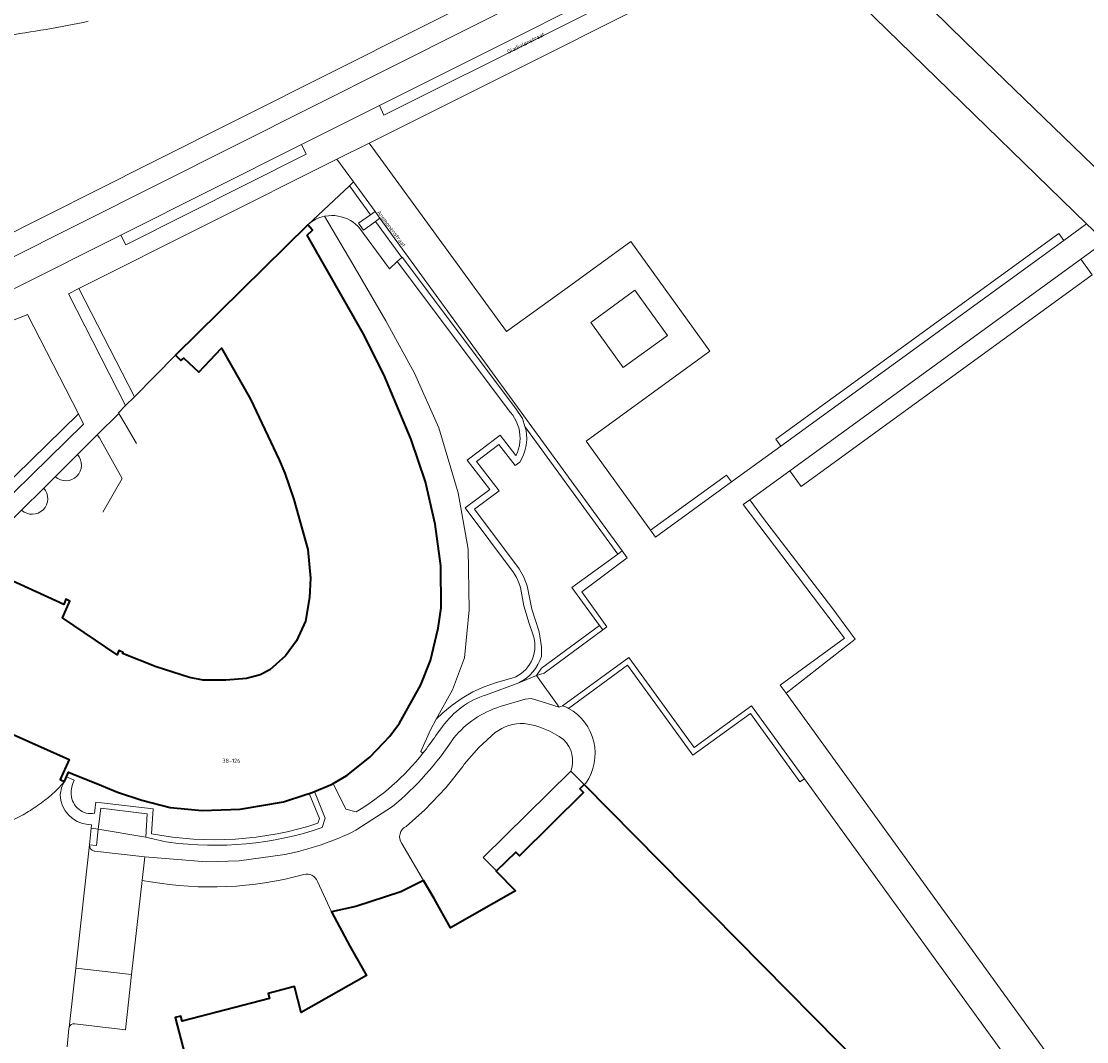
# Model space of a CAD drawing. Header units: metres. Extents: x 197700 to 204338, y 317132 to 325229.
# Tile 272 of 656: x 200083 to 200179, y 319335 to 319427. Entities that reach past the tile are written whole.
import ezdxf
from ezdxf.enums import TextEntityAlignment as Align

# ---------------------------------------------------------------- set-up
doc = ezdxf.new("R2010")
doc.units = ezdxf.units.M
for name, color, linetype, lineweight in [('B-WE-GR-BEPLANTING_CULTUUR_HEESTERS-GV', 90, 'Continuous', 18), ('B-WE-GR-BEPLANTING_CULTUUR_VASTE PLANTENVAK-GV', 90, 'Continuous', 18), ('B-WE-IE-TERREINAFSCHEIDING_KUNSTMATIG_MUUR-G', 90, 'IE-TERREINAFSCHEIDING-KUNSTMATIG-DICHT', 18), ('B-WE-OG-BEBOUWING-GV', 7, 'Continuous', 35), ('B-WE-OG-BEBOUWING-T18', 10, 'Continuous', 18), ('B-WE-OG-TERREIN_CULTUURSCHEIDING-GV', 7, 'Continuous', 18), ('B-WE-OG-TERREIN_ERF-GV', 7, 'Continuous', 18), ('B-WE-OG-TOPOGRAFIE-T18', 10, 'Continuous', 18), ('B-WE-VH-VERHARDING_BETONSTRAATSTEEN-GV', 252, 'Continuous', 18), ('B-WE-VH-VERHARDING_HALFVERHARDING_GRIND-GV', 252, 'Continuous', 18), ('B-WE-VH-VERHARDING_OPEN-GV', 252, 'Continuous', 18), ('B-WE-VH-VERHARDING_STRAATBAKSTEEN-GV', 252, 'Continuous', 18), ('B-WE-VH-VERHARDING_TEGEL-GV', 252, 'Continuous', 18)]:
    doc.layers.add(name, color=color, linetype=linetype, lineweight=lineweight)
doc.styles.add('NLCS-ISO-M200-T18', font='NLCS-ISO.ttf', dxfattribs={"height": 0.36})
doc.linetypes.add('IE-TERREINAFSCHEIDING-KUNSTMATIG-DICHT', pattern='A,8,-1,[82,NLCS.SHX,S=0.75,R=90,X=0,Y=0],-1', length=10)

msp = doc.modelspace()

# ---------------------------------------------------------------- linework, layer by layer
at = {"layer": 'B-WE-GR-BEPLANTING_CULTUUR_HEESTERS-GV'}
for points in [[(200115.044, 319419.711), (200115.46, 319418.854), (200145.124, 319433.681), (200144.686, 319434.561)], [(200091.766, 319408.029), (200092.206, 319407.164), (200108.463, 319415.322), (200108.04, 319416.203)], [(200114.668, 319410.159), (200112.724, 319412.827), (200112.356, 319412.484), (200114.257, 319409.874)], [(200136.924, 319379.614), (200115.1, 319409.566), (200114.694, 319409.275), (200117.063, 319406.022), (200117.109, 319406.064), (200127.319, 319392.456), (200127.929, 319391.52), (200128.154, 319390.801), (200136.519, 319379.32)], [(200150.757, 319389.662), (200151.204, 319389.048), (200176.706, 319407.571), (200176.26, 319408.185)], [(200153.042, 319385.423), (200179.273, 319404.476), (200178.245, 319405.891), (200152.018, 319386.833)], [(200092.191, 319392.704), (200092.977, 319393.495), (200087.985, 319403.228), (200087.037, 319402.752)], [(200146.762, 319385.821), (200146.316, 319386.436), (200139.48, 319381.471), (200139.926, 319380.856)], [(200151.695, 319366.798), (200157.912, 319371.672), (200155.796, 319374.519), (200149.642, 319382.543), (200148.413, 319384.214), (200147.828, 319383.789), (200156.934, 319371.741), (200151.16, 319367.536)], [(200133.275, 319375.929), (200137.131, 319378.821), (200137.371, 319379.001), (200136.924, 319379.614), (200136.519, 319379.32), (200132.398, 319376.327), (200134.888, 319372.9), (200135.182, 319372.496), (200135.54, 319372.76)], [(200129.196, 319368.382), (200129.893, 319368.592), (200135.182, 319372.496), (200134.888, 319372.9), (200129.666, 319369.046)]]:
    msp.add_lwpolyline(points, close=True, dxfattribs=at)
for points in [[(200077.074, 319379.957), (200077.41, 319380.285), (200088.408, 319391.034), (200087.935, 319391.956), (200076.599, 319380.876), (200077.086, 319380.391)], [(200132.082, 319365.434), (200137.404, 319369.324), (200143.29, 319361.225), (200148.471, 319364.96), (200152.918, 319358.823), (200153.336, 319359.098), (200148.583, 319365.657), (200143.402, 319361.922), (200137.514, 319370.023), (200131.549, 319365.664)], [(200131.549, 319365.664), (200131.814, 319365.57)]]:
    msp.add_lwpolyline(points, dxfattribs=at)
msp.add_lwpolyline([(200131.814, 319365.57, -0.01488), (200132.082, 319365.434)], format="xyb", dxfattribs=at)
at = {"layer": 'B-WE-GR-BEPLANTING_CULTUUR_VASTE PLANTENVAK-GV'}
msp.add_lwpolyline([(200134.084, 319400.183), (200137.007, 319396.113), (200140.995, 319398.996), (200138.048, 319403.076)], close=True, dxfattribs=at)
at = {"layer": 'B-WE-IE-TERREINAFSCHEIDING_KUNSTMATIG_MUUR-G'}
for points in [[(200092.977, 319393.495), (200096.689, 319397.228)], [(200092.191, 319392.704), (200092.977, 319393.495)], [(200091.57, 319391.991), (200091.537, 319392.047), (200092.191, 319392.704)], [(200092.105, 319391.077), (200091.57, 319391.991)], [(200093.17, 319389.27), (200092.105, 319391.077)], [(200089.631, 319390.06), (200089.823, 319389.805)], [(200089.823, 319389.805), (200091.89, 319386.126), (200090.122, 319383.106)], [(200132.291, 319359.792), (200124.411, 319352.018), (200125.608, 319350.812)]]:
    msp.add_lwpolyline(points, dxfattribs=at)
for points in [[(200085.846, 319386.291, 0.944588), (200087.853, 319388.29)], [(200082.818, 319383.277, 0.953705), (200084.809, 319385.26)]]:
    msp.add_lwpolyline(points, format="xyb", dxfattribs=at)
at = {"layer": 'B-WE-OG-BEBOUWING-GV'}
for points in [[(200081.788, 319363.211), (200087.105, 319360.826), (200086.285, 319359.024), (200086.472, 319358.938), (200086.554, 319358.9), (200086.676, 319358.844), (200086.867, 319359.267), (200087.057, 319359.689), (200087.395, 319359.552), (200090.002, 319358.499), (200091.466, 319357.884), (200093.638, 319357.159), (200096.2, 319356.502), (200099.095, 319356.231), (200102.508, 319356.371), (200106.421, 319357.019), (200108.421, 319357.67), (200108.723, 319357.769), (200108.994, 319357.857), (200109.193, 319357.941), (200110.781, 319358.61), (200110.872, 319358.663), (200112.126, 319359.402), (200114.181, 319361.049), (200115.976, 319362.938), (200116.847, 319364.103), (200118.794, 319367.556), (200119.651, 319369.747), (200120.356, 319372.668), (200120.614, 319374.488), (200120.578, 319378.254), (200120.064, 319382.014), (200119.207, 319385.831), (200117.901, 319389.643), (200115.453, 319395.507), (200113.555, 319399.243), (200108.538, 319408.036), (200109.009, 319408.497), (200108.601, 319408.984), (200096.689, 319397.228), (200097.154, 319396.744), (200097.438, 319396.968), (200098.774, 319395.702), (200100.838, 319397.878), (200103.441, 319393.287), (200106.029, 319387.796), (200106.524, 319386.611), (200107.345, 319384.242), (200108.599, 319379.736), (200108.839, 319377.147), (200108.744, 319375.422), (200108.388, 319373.27), (200107.578, 319371.516), (200106.586, 319370.175), (200105.186, 319368.912), (200104.297, 319368.454), (200103.079, 319368.134), (200101.228, 319367.976), (200099.178, 319367.976), (200097.948, 319368.217), (200094.95, 319369.187), (200091.893, 319370.386), (200091.965, 319370.47), (200091.578, 319370.635), (200091.421, 319370.267), (200086.49, 319373.573), (200087.17, 319375.098), (200086.815, 319375.257), (200086.623, 319374.793), (200078.395, 319378.551)], [(200133.493, 319358.574), (200133.106, 319358.2), (200133.443, 319357.86), (200127.671, 319352.151), (200127.335, 319352.494), (200125.57, 319350.769), (200127.303, 319348.995), (200121.467, 319345.668), (200119.971, 319348.314), (200119.018, 319349.934), (200116.993, 319348.926), (200112.941, 319347.6), (200110.746, 319347.101), (200112.389, 319344.028), (200113.881, 319341.39), (200108.007, 319338.04), (200107.396, 319340.391), (200105.019, 319339.773), (200105.137, 319339.319), (200097.283, 319337.267), (200097.17, 319337.723), (200096.645, 319337.593), (200109.881, 319287.008)], [(200143.719, 319332.404), (200162.33, 319313.555), (200164.069, 319315.281), (200163.73, 319315.621), (200169.522, 319321.342), (200169.853, 319320.995), (200170.24, 319321.363), (200133.493, 319358.574)]]:
    msp.add_lwpolyline(points, dxfattribs=at)
at = {"layer": 'B-WE-OG-TERREIN_CULTUURSCHEIDING-GV'}
for points in [[(200228.529, 319474.881), (200210.717, 319465.285), (200208.659, 319464.163), (200192.824, 319455.7), (200192.34, 319455.433), (200155.862, 319437.191), (200167.811, 319425.452), (200185.543, 319408.351)], [(200047.675, 319394.509), (200047.762, 319394.295), (200048.297, 319392.825), (200081.055, 319405.567), (200144.099, 319437.235), (200145.733, 319438.056), (200146.491, 319438.419)], [(200141.331, 319438.083), (200126.727, 319430.747), (200094.497, 319414.557), (200080.242, 319407.397), (200049.512, 319395.444)], [(200049.512, 319395.444), (200080.242, 319407.397), (200094.497, 319414.557), (200126.727, 319430.747), (200141.331, 319438.083)], [(200181.553, 319406.42), (200180.423, 319407.474), (200178.245, 319405.891), (200179.273, 319404.476), (200153.042, 319385.423), (200152.018, 319386.833), (200148.413, 319384.214), (200149.642, 319382.543), (200155.796, 319374.519), (200157.912, 319371.672), (200151.695, 319366.798), (200185.901, 319319.597), (200218.032, 319337.86), (200213.479, 319345.87), (200222.347, 319350.91), (200225.015, 319346.216), (200217.278, 319341.818), (200219.162, 319338.503), (200276.702, 319371.209)], [(200073.923, 319383.541), (200076.599, 319380.876), (200087.935, 319391.956), (200083.346, 319400.896), (200083.231, 319400.841), (200051.034, 319388.246), (200056.354, 319373.791), (200069.185, 319386.472), (200072.417, 319383.208)]]:
    msp.add_lwpolyline(points, dxfattribs=at)
for points in [[(200151.877, 319435.236), (200114.13, 319416.32), (200126.498, 319399.375), (200131.955, 319403.308), (200137.689, 319407.455), (200144.827, 319397.591), (200133.682, 319389.477), (200139.48, 319381.471), (200146.316, 319386.436), (200146.762, 319385.821), (200151.204, 319389.048), (200150.757, 319389.662), (200176.26, 319408.185), (200176.706, 319407.571), (200178.737, 319409.046), (200164.133, 319423.286)], [(200096.689, 319397.228), (200108.601, 319408.984), (200112.356, 319412.484), (200112.724, 319412.827), (200111.221, 319414.89), (200087.985, 319403.228), (200092.977, 319393.495)]]:
    msp.add_lwpolyline(points, close=True, dxfattribs=at)
for points in [[(200081.22, 319425.985, 0.018293), (200088.827, 319427.293)], [(200088.827, 319427.293, -0.018293), (200081.22, 319425.985)]]:
    msp.add_lwpolyline(points, format="xyb", dxfattribs=at)
at = {"layer": 'B-WE-OG-TERREIN_ERF-GV'}
for points in [[(200110.113, 319409.739), (200110.164, 319409.752), (200110.455, 319409.794), (200110.748, 319409.809), (200111.042, 319409.799), (200111.333, 319409.762), (200111.62, 319409.7), (200111.9, 319409.612), (200112.172, 319409.499), (200112.432, 319409.363), (200112.679, 319409.204), (200112.91, 319409.023), (200113.125, 319408.823), (200113.186, 319408.759), (200115.965, 319405.021), (200116.664, 319405.658), (200117.063, 319406.022), (200114.694, 319409.275), (200113.617, 319408.504), (200113.164, 319409.116), (200114.257, 319409.874), (200112.356, 319412.484), (200108.601, 319408.984), (200108.829, 319409.169), (200109.073, 319409.332), (200109.331, 319409.473), (200109.6, 319409.591), (200109.879, 319409.684)], [(200110.113, 319409.739), (200112.663, 319405.421), (200115.62, 319400.335), (200118.215, 319395.612), (200120.395, 319390.682), (200122.149, 319384.839), (200123.031, 319379.753), (200123.135, 319374.303), (200122.72, 319369.996), (200121.63, 319367.089), (200120.177, 319364.449), (200120.764, 319365.026), (200121.61, 319365.735), (200122.516, 319366.365), (200123.474, 319366.912), (200124.478, 319367.372), (200125.518, 319367.739), (200127.289, 319368.242), (200127.347, 319368.271), (200127.59, 319368.409), (200127.821, 319368.568), (200128.036, 319368.747), (200128.234, 319368.945), (200128.414, 319369.16), (200128.574, 319369.39), (200128.713, 319369.633), (200128.83, 319369.888), (200128.923, 319370.152), (200128.929, 319370.172), (200128.996, 319370.444), (200129.039, 319370.72), (200129.057, 319371), (200129.05, 319371.28), (200129.018, 319371.558), (200128.962, 319371.833), (200128.881, 319372.101), (200128.533, 319373.061), (200128.074, 319374.678), (200127.762, 319376.33), (200127.709, 319376.498), (200127.555, 319376.9), (200127.365, 319377.287), (200127.142, 319377.655), (200122.782, 319383.494), (200124.996, 319385.132), (200122.943, 319387.781), (200125.923, 319390.038), (200127.338, 319388.188), (200127.358, 319388.227), (200127.484, 319388.513), (200127.583, 319388.809), (200127.656, 319389.112), (200127.702, 319389.421), (200127.72, 319389.732), (200127.71, 319390.044), (200127.672, 319390.354), (200127.665, 319390.394), (200127.596, 319390.698), (200127.5, 319390.995), (200127.378, 319391.282), (200127.231, 319391.557), (200127.06, 319391.818), (200126.866, 319392.063), (200116.664, 319405.658), (200115.965, 319405.021), (200113.186, 319408.759), (200113.125, 319408.823), (200112.91, 319409.023), (200112.679, 319409.204), (200112.432, 319409.363), (200112.172, 319409.499), (200111.9, 319409.612), (200111.62, 319409.7), (200111.333, 319409.762), (200111.042, 319409.799), (200110.748, 319409.809), (200110.455, 319409.794), (200110.164, 319409.752)]]:
    msp.add_lwpolyline(points, close=True, dxfattribs=at)
for points in [[(200120.177, 319364.449), (200121.63, 319367.089), (200122.72, 319369.996), (200123.135, 319374.303), (200123.031, 319379.753), (200122.149, 319384.839), (200120.395, 319390.682), (200118.215, 319395.612), (200115.62, 319400.335), (200112.663, 319405.421), (200110.113, 319409.739), (200109.879, 319409.684), (200109.6, 319409.591), (200109.331, 319409.473), (200109.073, 319409.332), (200108.829, 319409.169), (200108.601, 319408.984), (200109.009, 319408.497), (200108.538, 319408.036), (200113.555, 319399.243), (200115.453, 319395.507), (200117.901, 319389.643), (200119.207, 319385.831), (200120.064, 319382.014), (200120.578, 319378.254), (200120.614, 319374.488), (200120.356, 319372.668), (200119.651, 319369.747), (200118.794, 319367.556), (200116.847, 319364.103), (200115.976, 319362.938), (200114.181, 319361.049), (200112.126, 319359.402), (200110.872, 319358.663), (200112.015, 319356.346), (200112.966, 319356.107)], [(200128.263, 319390.454), (200128.154, 319390.801), (200127.929, 319391.52), (200127.319, 319392.456), (200117.109, 319406.064), (200117.063, 319406.022), (200116.664, 319405.658), (200126.866, 319392.063), (200127.06, 319391.818), (200127.231, 319391.557), (200127.378, 319391.282), (200127.5, 319390.995), (200127.596, 319390.698), (200127.665, 319390.394), (200127.672, 319390.354), (200127.71, 319390.044), (200127.72, 319389.732), (200127.702, 319389.421), (200127.656, 319389.112), (200127.583, 319388.809), (200127.484, 319388.513), (200127.358, 319388.227), (200127.338, 319388.188), (200125.923, 319390.038), (200122.943, 319387.781), (200124.996, 319385.132), (200122.782, 319383.494), (200127.142, 319377.655), (200127.365, 319377.287), (200127.555, 319376.9), (200127.709, 319376.498), (200127.762, 319376.33), (200128.074, 319374.678), (200128.533, 319373.061), (200128.881, 319372.101), (200128.962, 319371.833), (200129.018, 319371.558), (200129.05, 319371.28), (200129.057, 319371), (200129.039, 319370.72), (200128.996, 319370.444), (200128.929, 319370.172), (200128.923, 319370.152), (200128.83, 319369.888), (200128.713, 319369.633), (200128.574, 319369.39), (200128.414, 319369.16), (200128.234, 319368.945), (200128.036, 319368.747), (200127.821, 319368.568), (200127.59, 319368.409), (200127.347, 319368.271), (200127.289, 319368.242), (200125.518, 319367.739), (200124.478, 319367.372), (200123.474, 319366.912), (200122.516, 319366.365), (200121.61, 319365.735), (200120.764, 319365.026), (200120.177, 319364.449), (200119.658, 319363.508), (200118.795, 319361.546), (200118.975, 319361.403)], [(200078.395, 319378.551), (200086.623, 319374.793), (200086.815, 319375.257), (200087.17, 319375.098), (200086.49, 319373.573), (200091.421, 319370.267), (200091.578, 319370.635), (200091.965, 319370.47), (200091.893, 319370.386), (200094.95, 319369.187), (200097.948, 319368.217), (200099.178, 319367.976), (200101.228, 319367.976), (200103.079, 319368.134), (200104.297, 319368.454), (200105.186, 319368.912), (200106.586, 319370.175), (200107.578, 319371.516), (200108.388, 319373.27), (200108.744, 319375.422), (200108.839, 319377.147), (200108.599, 319379.736), (200107.345, 319384.242), (200106.524, 319386.611), (200106.029, 319387.796), (200103.441, 319393.287), (200100.838, 319397.878), (200098.774, 319395.702), (200097.438, 319396.968), (200097.154, 319396.744), (200096.689, 319397.228), (200092.977, 319393.495), (200092.191, 319392.704), (200091.537, 319392.047), (200091.57, 319391.991), (200089.631, 319390.06), (200087.853, 319388.29), (200085.846, 319386.291), (200084.809, 319385.26), (200082.818, 319383.277), (200081.771, 319382.235)], [(200127.622, 319367.736), (200129.196, 319368.382), (200129.666, 319369.046), (200134.888, 319372.9), (200132.398, 319376.327), (200136.519, 319379.32), (200128.154, 319390.801), (200128.263, 319390.454)], [(200127.694, 319387.601), (200127.265, 319387.296), (200125.809, 319389.199), (200123.789, 319387.669), (200125.846, 319385.014), (200123.623, 319383.37), (200127.629, 319378.006), (200128.05, 319377.259), (200128.35, 319376.456), (200128.774, 319374.351), (200129.443, 319372.311), (200129.657, 319370.959), (200129.64, 319370.11)], [(200129.64, 319370.11), (200129.657, 319370.959), (200129.443, 319372.311), (200128.774, 319374.351), (200128.35, 319376.456), (200128.05, 319377.259), (200127.629, 319378.006), (200123.623, 319383.37), (200125.846, 319385.014), (200123.789, 319387.669), (200125.809, 319389.199), (200127.265, 319387.296), (200127.694, 319387.601)], [(200144.843, 319318.126), (200148.046, 319321.235), (200158.097, 319311.022), (200158.25, 319311.15), (200159.606, 319309.78), (200180.487, 319321.632), (200153.336, 319359.098), (200152.918, 319358.823), (200148.471, 319364.96), (200143.29, 319361.225), (200137.404, 319369.324), (200132.082, 319365.434)], [(200124.685, 319366.661), (200127.622, 319367.736)], [(200131.814, 319365.57), (200131.549, 319365.664), (200131.243, 319365.552), (200129.23, 319366.18), (200128.719, 319366.318), (200128.193, 319366.263), (200125.918, 319365.591)], [(200118.975, 319361.403), (200118.795, 319361.546), (200119.658, 319363.508), (200120.177, 319364.449)], [(200120.136, 319362.999), (200120.735, 319363.791)], [(200086.554, 319358.9), (200086.472, 319358.938), (200086.285, 319359.024), (200087.105, 319360.826), (200081.788, 319363.211), (200077.758, 319354.309)], [(200125.481, 319363.253), (200124.009, 319361.898), (200122.685, 319360.398), (200122.553, 319360.195), (200121.033, 319358.278), (200119.14, 319356.312), (200118.316, 319355.559), (200117.471, 319354.812)], [(200117.471, 319354.812), (200118.316, 319355.559), (200119.14, 319356.312), (200121.033, 319358.278), (200122.553, 319360.195), (200122.685, 319360.398), (200124.009, 319361.898), (200125.481, 319363.253)], [(200108.421, 319357.67), (200106.421, 319357.019), (200102.508, 319356.371), (200099.095, 319356.231), (200096.2, 319356.502), (200093.638, 319357.159), (200091.466, 319357.884), (200090.002, 319358.499), (200087.395, 319359.552), (200087.057, 319359.689), (200086.867, 319359.267), (200087.548, 319358.965)], [(200117.072, 319353.269), (200119.018, 319349.934), (200119.971, 319348.314), (200121.467, 319345.668), (200127.303, 319348.995), (200125.57, 319350.769), (200127.335, 319352.494), (200127.671, 319352.151), (200133.443, 319357.86), (200133.106, 319358.2), (200133.493, 319358.574), (200132.291, 319359.792)], [(200132.291, 319359.792), (200133.493, 319358.574), (200133.644, 319358.709)], [(200086.676, 319358.844), (200086.554, 319358.9)], [(200087.548, 319358.965), (200086.867, 319359.267), (200086.676, 319358.844)], [(200109.504, 319355.086), (200109.639, 319355.527), (200108.723, 319357.769), (200108.421, 319357.67)], [(200109.906, 319354.693), (200110.169, 319355.551), (200109.193, 319357.941), (200108.994, 319357.857), (200108.723, 319357.769), (200109.639, 319355.527), (200109.504, 319355.086)], [(200133.644, 319358.709), (200133.493, 319358.574), (200170.24, 319321.363), (200169.853, 319320.995), (200169.522, 319321.342), (200163.73, 319315.621), (200164.069, 319315.281), (200162.33, 319313.555), (200143.719, 319332.404)], [(200089.394, 319355.983), (200089.456, 319356.493), (200089.516, 319356.989), (200090.01, 319356.93), (200094.656, 319356.39), (200094.524, 319354.137)], [(200094.524, 319354.137), (200094.656, 319356.39), (200090.01, 319356.93), (200089.516, 319356.989), (200089.456, 319356.493), (200089.394, 319355.983)], [(200088.809, 319354.969), (200089.115, 319354.944), (200089.084, 319354.637), (200089.726, 319354.563), (200089.952, 319356.433), (200094.129, 319355.948), (200094.006, 319353.85)], [(200116.216, 319356.585), (200112.932, 319354.455)], [(200109.479, 319349.86), (200110.746, 319347.101), (200112.941, 319347.6), (200116.993, 319348.926), (200119.018, 319349.934), (200117.072, 319353.269)], [(200106.528, 319352.278), (200102.428, 319351.694), (200099.465, 319351.626), (200096.512, 319351.868), (200093.914, 319352.065), (200093.673, 319349.923), (200094.415, 319349.824)], [(200108.125, 319350.441), (200108.237, 319350.483)], [(200108.237, 319350.483), (200108.125, 319350.441)], [(200094.415, 319349.824), (200093.673, 319349.923), (200092.722, 319341.474), (200092.163, 319336.504), (200087.613, 319337.037)], [(200113.926, 319315.558), (200120.604, 319289.816), (200118.252, 319289.203), (200118.131, 319289.667), (200110.277, 319287.607), (200110.398, 319287.142), (200109.881, 319287.008), (200096.645, 319337.593), (200097.17, 319337.723), (200097.283, 319337.267), (200105.137, 319339.319), (200105.019, 319339.773), (200107.396, 319340.391), (200108.007, 319338.04), (200113.881, 319341.39), (200112.389, 319344.028), (200110.746, 319347.101), (200109.479, 319349.86)], [(200087.089, 319336.686), (200087.08, 319336.606), (200086.915, 319334.964)]]:
    msp.add_lwpolyline(points, dxfattribs=at)
for points in [[(200128.263, 319390.454, -0.183362), (200127.694, 319387.601)], [(200127.694, 319387.601, 0.183362), (200128.263, 319390.454)], [(200129.64, 319370.11, -0.204339), (200127.622, 319367.736)], [(200127.622, 319367.736, 0.204339), (200129.64, 319370.11)], [(200120.735, 319363.791, -0.163439), (200124.685, 319366.661)], [(200125.918, 319365.591, 0.145885), (200121.757, 319362.774)], [(200132.082, 319365.434, 0.01488), (200131.814, 319365.57)], [(200133.644, 319358.709, 0.446602), (200132.082, 319365.434)], [(200132.082, 319365.434, -0.446602), (200133.644, 319358.709)], [(200128.086, 319364.062, 0.181321), (200125.481, 319363.253)], [(200125.481, 319363.253, -0.181321), (200128.086, 319364.062)], [(200131.647, 319362.624, 0.130069), (200128.086, 319364.062)], [(200128.086, 319364.062, -0.130069), (200131.647, 319362.624)], [(200121.757, 319362.774, -0.07347), (200116.216, 319356.585)], [(200118.975, 319361.403, 0.022091), (200120.136, 319362.999)], [(200132.291, 319359.792, 0.300562), (200131.647, 319362.624)], [(200131.647, 319362.624, -0.300562), (200132.291, 319359.792)], [(200112.966, 319356.107, 0.088544), (200118.975, 319361.403)], [(200084.264, 319356.689, 0.071657), (200086.676, 319358.844)], [(200086.676, 319358.844, 0.119548), (200086.297, 319357.646)], [(200087.548, 319358.965, 0.136405), (200087.296, 319357.681)], [(200087.296, 319357.681, -0.136405), (200087.548, 319358.965)], [(200086.297, 319357.646, 0.375609), (200088.809, 319354.969)], [(200087.296, 319357.681, 0.455735), (200089.394, 319355.983)], [(200089.394, 319355.983, -0.455735), (200087.296, 319357.681)], [(200081.063, 319354.93, 0.030508), (200082.944, 319355.856)], [(200082.944, 319355.856, 0.036122), (200084.264, 319356.689)], [(200094.524, 319354.137, 0.126776), (200109.504, 319355.086)], [(200109.504, 319355.086, -0.126776), (200094.524, 319354.137)], [(200096.062, 319353.379, 0.115247), (200109.906, 319354.693)], [(200112.932, 319354.455, -0.067182), (200106.528, 319352.278)], [(200117.471, 319354.812, 0.474963), (200117.072, 319353.269)], [(200117.072, 319353.269, -0.474963), (200117.471, 319354.812)], [(200094.006, 319353.85, 0.018369), (200096.062, 319353.379)], [(200094.415, 319349.824, 0.109345), (200108.125, 319350.441)], [(200108.125, 319350.441, -0.109345), (200094.415, 319349.824)], [(200108.237, 319350.483, -0.379789), (200109.479, 319349.86)], [(200109.479, 319349.86, 0.379789), (200108.237, 319350.483)], [(200087.613, 319337.037, 0.380389), (200087.089, 319336.686)]]:
    msp.add_lwpolyline(points, format="xyb", dxfattribs=at)
at = {"layer": 'B-WE-VH-VERHARDING_BETONSTRAATSTEEN-GV'}
for points in [[(200115.1, 319409.566), (200114.668, 319410.159), (200114.257, 319409.874), (200113.164, 319409.116), (200113.617, 319408.504), (200114.694, 319409.275)], [(200089.952, 319356.433), (200089.726, 319354.563), (200094.006, 319353.85), (200094.129, 319355.948)], [(200088.932, 319353.142), (200089.578, 319353.088), (200089.726, 319354.563), (200089.084, 319354.637)]]:
    msp.add_lwpolyline(points, close=True, dxfattribs=at)
for points in [[(200086.676, 319358.844, -0.071657), (200084.264, 319356.689)], [(200086.297, 319357.646, -0.119548), (200086.676, 319358.844)], [(200088.809, 319354.969, -0.375609), (200086.297, 319357.646)], [(200082.944, 319355.856, -0.030508), (200081.063, 319354.93)], [(200084.264, 319356.689, -0.036122), (200082.944, 319355.856)]]:
    msp.add_lwpolyline(points, format="xyb", dxfattribs=at)
msp.add_lwpolyline([(200086.915, 319334.964), (200087.08, 319336.606), (200087.089, 319336.686), (200087.688, 319342.037), (200088.931, 319353.137), (200088.932, 319353.142), (200089.084, 319354.637), (200089.115, 319354.944), (200088.809, 319354.969)], dxfattribs=at)
at = {"layer": 'B-WE-VH-VERHARDING_HALFVERHARDING_GRIND-GV'}
msp.add_lwpolyline([(200185.543, 319408.351), (200167.811, 319425.452), (200155.862, 319437.191), (200151.877, 319435.236), (200164.133, 319423.286), (200178.737, 319409.046), (200180.423, 319407.474), (200181.553, 319406.42)], dxfattribs=at)
at = {"layer": 'B-WE-VH-VERHARDING_OPEN-GV'}
for points in [[(200125.918, 319365.591), (200128.193, 319366.263), (200128.719, 319366.318), (200129.23, 319366.18), (200131.243, 319365.552), (200129.196, 319368.382), (200127.622, 319367.736), (200124.685, 319366.661)], [(200120.735, 319363.791), (200120.136, 319362.999)], [(200112.966, 319356.107), (200112.015, 319356.346), (200110.872, 319358.663), (200110.781, 319358.61), (200109.193, 319357.941), (200110.169, 319355.551), (200109.906, 319354.693)], [(200112.932, 319354.455), (200116.216, 319356.585)], [(200094.006, 319353.85), (200089.726, 319354.563), (200089.578, 319353.088), (200088.932, 319353.142), (200088.931, 319353.137)], [(200089.361, 319352.59), (200089.391, 319352.587), (200093.914, 319352.065), (200096.512, 319351.868), (200099.465, 319351.626), (200102.428, 319351.694), (200106.528, 319352.278)]]:
    msp.add_lwpolyline(points, dxfattribs=at)
for points in [[(200124.685, 319366.661, 0.163439), (200120.735, 319363.791)], [(200121.757, 319362.774, -0.145885), (200125.918, 319365.591)], [(200116.216, 319356.585, 0.07347), (200121.757, 319362.774)], [(200120.136, 319362.999, -0.022091), (200118.975, 319361.403)], [(200118.975, 319361.403, -0.088544), (200112.966, 319356.107)], [(200109.906, 319354.693, -0.115247), (200096.062, 319353.379)], [(200106.528, 319352.278, 0.067182), (200112.932, 319354.455)], [(200088.931, 319353.137, 0.398208), (200089.361, 319352.59)], [(200096.062, 319353.379, -0.018369), (200094.006, 319353.85)]]:
    msp.add_lwpolyline(points, format="xyb", dxfattribs=at)
at = {"layer": 'B-WE-VH-VERHARDING_STRAATBAKSTEEN-GV'}
for points in [[(200146.491, 319438.419), (200145.733, 319438.056), (200144.099, 319437.235), (200081.055, 319405.567), (200048.297, 319392.825), (200048.248, 319392.69), (200049.139, 319390.296), (200076.64, 319401.058), (200082.252, 319403.254), (200091.766, 319408.029), (200108.04, 319416.203)], [(200108.04, 319416.203), (200115.044, 319419.711), (200144.686, 319434.561), (200149.385, 319436.915)], [(200088.931, 319353.137), (200087.688, 319342.037), (200092.722, 319341.474), (200093.673, 319349.923), (200093.914, 319352.065), (200089.391, 319352.587)], [(200089.391, 319352.587), (200089.361, 319352.59)]]:
    msp.add_lwpolyline(points, dxfattribs=at)
msp.add_lwpolyline([(200089.361, 319352.59, -0.398208), (200088.931, 319353.137)], format="xyb", dxfattribs=at)
at = {"layer": 'B-WE-VH-VERHARDING_TEGEL-GV'}
for points in [[(200149.385, 319436.915), (200144.686, 319434.561), (200145.124, 319433.681), (200115.46, 319418.854), (200115.044, 319419.711), (200108.04, 319416.203), (200108.463, 319415.322), (200092.206, 319407.164), (200091.766, 319408.029), (200082.252, 319403.254), (200076.64, 319401.058), (200076.986, 319400.154), (200049.47, 319389.401), (200049.139, 319390.296), (200048.248, 319392.69), (200048.297, 319392.825), (200047.762, 319394.295), (200043.798, 319392.729), (200041.774, 319391.929), (200030.891, 319387.63), (200031.528, 319385.977), (200045.814, 319391.696), (200046.262, 319391.869), (200048.031, 319387.186)], [(200114.13, 319416.32), (200151.877, 319435.236)], [(200081.771, 319382.235), (200082.818, 319383.277), (200084.809, 319385.26), (200085.846, 319386.291), (200087.853, 319388.29), (200089.631, 319390.06), (200091.57, 319391.991), (200091.537, 319392.047), (200092.191, 319392.704), (200087.037, 319402.752), (200087.985, 319403.228), (200111.221, 319414.89), (200114.13, 319416.32)], [(200185.901, 319319.597), (200151.695, 319366.798), (200151.16, 319367.536), (200156.934, 319371.741), (200147.828, 319383.789), (200148.413, 319384.214), (200152.018, 319386.833), (200178.245, 319405.891), (200180.423, 319407.474), (200178.737, 319409.046), (200176.706, 319407.571), (200151.204, 319389.048), (200146.762, 319385.821), (200139.926, 319380.856), (200139.48, 319381.471), (200133.682, 319389.477), (200144.827, 319397.591), (200137.689, 319407.455), (200131.955, 319403.308), (200126.498, 319399.375), (200114.13, 319416.32), (200111.221, 319414.89), (200112.724, 319412.827), (200114.668, 319410.159), (200115.1, 319409.566), (200136.924, 319379.614), (200137.371, 319379.001), (200137.131, 319378.821), (200133.275, 319375.929), (200135.54, 319372.76), (200135.182, 319372.496), (200129.893, 319368.592), (200129.196, 319368.382), (200131.243, 319365.552), (200131.549, 319365.664), (200137.514, 319370.023), (200143.402, 319361.922), (200148.583, 319365.657), (200153.336, 319359.098), (200180.487, 319321.632)], [(200051.034, 319388.246), (200083.231, 319400.841), (200083.346, 319400.896), (200087.935, 319391.956), (200088.408, 319391.034), (200077.41, 319380.285)], [(200087.613, 319337.037), (200092.163, 319336.504), (200092.722, 319341.474), (200087.688, 319342.037), (200087.089, 319336.686)]]:
    msp.add_lwpolyline(points, dxfattribs=at)
msp.add_lwpolyline([(200134.084, 319400.183), (200138.048, 319403.076), (200140.995, 319398.996), (200137.007, 319396.113)], close=True, dxfattribs=at)
msp.add_lwpolyline([(200087.089, 319336.686, -0.380389), (200087.613, 319337.037)], format="xyb", dxfattribs=at)

# ---------------------------------------------------------------- texts
at = {"layer": 'B-WE-OG-BEBOUWING-T18', "style": 'NLCS-ISO-M200-T18'}
msp.add_text('38-126', height=0.36, dxfattribs=at).set_placement((200101.717, 319360.721), align=Align.MIDDLE)
at = {"layer": 'B-WE-OG-TOPOGRAFIE-T18', "style": 'NLCS-ISO-M200-T18'}
for s, rotation, p in [('Gladiolenstraat', 26.4, (200128.235, 319425.343)), ('Anemonenstraat', 306.8, (200116.133, 319408.623))]:
    msp.add_text(s, height=0.36, rotation=rotation, dxfattribs=at).set_placement(p, align=Align.MIDDLE)

doc.saveas('drawing.dxf')
